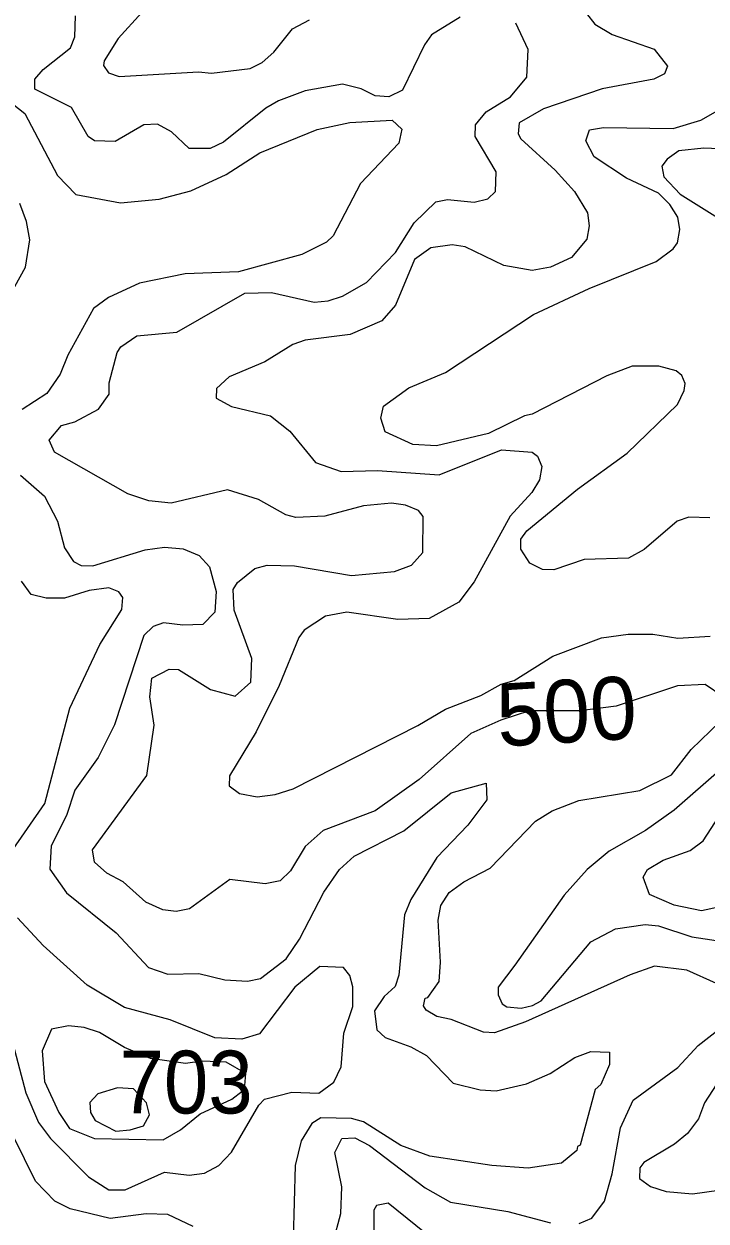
# Model space of a CAD drawing. Extents: x 763.2 to 816.8, y 7896.5 to 7952.7.
# Drawn here: x 799.523 to 801.261, y 7927.027 to 7930.078 of the extents above; entities that cross this region are included whole.
import ezdxf
from ezdxf.enums import TextEntityAlignment as Align

# ---------------------------------------------------------------- set-up
doc = ezdxf.new("R2010")
doc.units = 0
doc.header["$LTSCALE"] = 0.064
doc.layers.add('1', color=7, linetype='Continuous', lineweight=25)
doc.layers.add('2', color=7, linetype='Continuous', lineweight=13)
doc.layers.add('21', color=7, linetype='Continuous')
doc.layers.add('61', color=7, linetype='Continuous')

msp = doc.modelspace()

# ---------------------------------------------------------------- linework, layer by layer
at = {"layer": '1'}
for points in [[(800.6346, 7930.0953), (800.5615, 7930.0498), (800.5435, 7930.0244), (800.4875, 7929.9085), (800.4524, 7929.8915), (800.4177, 7929.8946), (800.3823, 7929.9125), (800.334, 7929.924), (800.239, 7929.907), (800.1711, 7929.8817), (800.139, 7929.8626), (800.0313, 7929.7767), (799.9975, 7929.76), (799.9438, 7929.7601), (799.8985, 7929.8029), (799.863, 7929.8221), (799.828, 7929.8201), (799.7555, 7929.778), (799.7022, 7929.7798), (799.6864, 7929.7909), (799.6436, 7929.8651), (799.5508, 7929.911), (799.5504, 7929.9366), (799.572, 7929.9616), (799.6413, 7930.017), (799.6527, 7930.045), (799.6539, 7930.0983)], [(800.67, 7929.6236), (800.7049, 7929.6319), (800.7241, 7929.6506), (800.7261, 7929.7005), (800.6721, 7929.7909), (800.6732, 7929.8205), (800.7004, 7929.8538), (800.7625, 7929.8918), (800.8045, 7929.9424), (800.8077, 7930.0124), (800.7764, 7930.0796)], [(800.3958, 7929.4187), (800.4695, 7929.4953), (800.5172, 7929.5708), (800.5726, 7929.6244), (800.6018, 7929.6299), (800.67, 7929.6236)], [(801.3036, 7928.3633), (801.2582, 7928.3939), (801.1877, 7928.3904), (801.0316, 7928.3392), (800.9391, 7928.3274), (800.8107, 7928.3273), (800.7377, 7928.3032), (800.661, 7928.2689), (800.5299, 7928.1524), (800.4178, 7928.0718), (800.2849, 7928.0222), (800.2395, 7927.9815), (800.2015, 7927.9193), (800.1752, 7927.8935), (800.1375, 7927.8864), (800.0472, 7927.8976), (799.9444, 7927.8222), (799.9107, 7927.8158), (799.8763, 7927.8203), (799.8332, 7927.8395), (799.7758, 7927.8911), (799.7343, 7927.9131), (799.7028, 7927.9417), (799.6973, 7927.9725), (799.836, 7928.162), (799.8547, 7928.2906), (799.8434, 7928.3629), (799.8485, 7928.4103), (799.8928, 7928.4329), (799.9167, 7928.432), (799.9979, 7928.3811), (800.0611, 7928.3647), (800.1007, 7928.4001), (800.103, 7928.4607), (800.0586, 7928.5839), (800.0554, 7928.6359), (800.067, 7928.6537), (800.1111, 7928.6896), (800.1425, 7928.6982), (800.2124, 7928.6966), (800.357, 7928.6719), (800.4669, 7928.6821), (800.5105, 7928.6985), (800.5395, 7928.7309), (800.5402, 7928.8221), (800.5279, 7928.838), (800.4951, 7928.8511), (800.4596, 7928.8559), (800.3881, 7928.8495), (800.2894, 7928.8233), (800.2158, 7928.8197), (800.1901, 7928.8265), (800.1204, 7928.866), (800.0417, 7928.8904), (799.8976, 7928.8561), (799.8411, 7928.8621), (799.7876, 7928.8798), (799.6002, 7928.9864), (799.5868, 7929.0167), (799.6185, 7929.0546), (799.6527, 7929.0636), (799.7128, 7929.0956), (799.7396, 7929.1345), (799.7402, 7929.1633), (799.7602, 7929.2401), (799.7696, 7929.2551), (799.8102, 7929.2827), (799.9122, 7929.2921), (800.0857, 7929.3917), (800.1533, 7929.3934), (800.2624, 7929.3688), (800.2979, 7929.3719), (800.3347, 7929.3835), (800.3958, 7929.4187)], [(800.6115, 7927.5408), (800.5748, 7927.5479), (800.5475, 7927.5638), (800.5407, 7927.5751), (800.5451, 7927.5945), (800.5522, 7927.5965), (800.5811, 7927.6374), (800.5844, 7927.6866), (800.5781, 7927.7934), (800.5849, 7927.831), (800.6066, 7927.8637), (800.6437, 7927.891), (800.711, 7927.9258), (800.8262, 7928.0456), (800.8688, 7928.072), (800.937, 7928.0984), (801.0924, 7928.1236), (801.1729, 7928.1643), (801.2227, 7928.2287), (801.297, 7928.2999)], [(801.1291, 7927.6759), (801.067, 7927.6542), (800.8008, 7927.5343), (800.7219, 7927.5067), (800.6938, 7927.5083), (800.6115, 7927.5408)], [(801.2873, 7927.6319), (801.2116, 7927.6662), (801.1291, 7927.6759)], [(800.9378, 7927.0209), (800.9695, 7927.034), (801.0016, 7927.0771), (801.0216, 7927.1467), (801.043, 7927.2644), (801.0752, 7927.335), (801.1892, 7927.418), (801.2403, 7927.4738), (801.3028, 7927.5222)], [(800.3103, 7926.9725), (800.3298, 7927.0456), (800.333, 7927.1141), (800.3152, 7927.2014), (800.3326, 7927.2375), (800.3657, 7927.2392), (800.4031, 7927.2194), (800.5452, 7927.1113), (800.6097, 7927.075), (800.7555, 7927.0514), (800.8647, 7927.0218)]]:
    msp.add_lwpolyline(points, dxfattribs=at)
at = {"layer": '2'}
for points in [[(799.8235, 7930.1072), (799.7625, 7930.0404), (799.7269, 7929.9833), (799.7253, 7929.9719), (799.7378, 7929.9527), (799.7656, 7929.9441), (799.9673, 7929.9553), (800.0009, 7929.9522), (800.0987, 7929.964), (800.1298, 7929.9792), (800.1594, 7930.0054), (800.2067, 7930.0654), (800.2503, 7930.0882)], [(800.9562, 7930.104), (800.9772, 7930.077), (801.0218, 7930.0508), (801.1285, 7930.0137), (801.1626, 7929.9702), (801.1546, 7929.9505), (801.1279, 7929.9373), (800.9962, 7929.9126), (800.8469, 7929.8614), (800.7847, 7929.8259), (800.7818, 7929.7974), (800.7884, 7929.7846), (800.8761, 7929.7049), (800.9253, 7929.6508), (800.9589, 7929.5961), (800.9625, 7929.5633), (800.9573, 7929.5293), (800.9181, 7929.4821), (800.8646, 7929.4577), (800.8177, 7929.4497)], [(799.4766, 7929.8878), (799.5253, 7929.8494), (799.6081, 7929.6915), (799.6552, 7929.6431), (799.7687, 7929.6218), (799.8674, 7929.6315), (799.9483, 7929.652), (800.0383, 7929.6938), (800.124, 7929.7489), (800.2701, 7929.8084), (800.3532, 7929.8267), (800.4606, 7929.832), (800.4852, 7929.8095), (800.4776, 7929.7736), (800.38, 7929.6713), (800.3107, 7929.5376), (800.2937, 7929.5217), (800.2306, 7929.4903), (800.0695, 7929.4457), (799.9337, 7929.4409), (799.8168, 7929.4168), (799.7379, 7929.3808), (799.6998, 7929.3527), (799.6347, 7929.2339), (799.6148, 7929.1847), (799.5808, 7929.1359), (799.5184, 7929.0952)], [(801.2705, 7928.8188), (801.2168, 7928.821), (801.187, 7928.8104), (801.1034, 7928.7385), (801.0631, 7928.716), (800.9501, 7928.7129), (800.8731, 7928.6867), (800.8439, 7928.687), (800.8115, 7928.7035), (800.7884, 7928.739), (800.7886, 7928.7648), (800.804, 7928.7857), (800.9329, 7928.892), (801.0597, 7928.984), (801.1879, 7929.108), (801.2052, 7929.1438), (801.2072, 7929.1615), (801.1989, 7929.1816), (801.1848, 7929.1933), (801.1407, 7929.2057), (801.0722, 7929.2053), (801.0079, 7929.181), (800.8175, 7929.0834), (800.7983, 7929.0793), (800.7062, 7929.0335), (800.5741, 7929.0024), (800.5134, 7929.0061), (800.4427, 7929.0378), (800.4318, 7929.0729), (800.4392, 7929.1038), (800.5033, 7929.1501), (800.5971, 7929.1893), (800.8207, 7929.3371), (800.9626, 7929.4031), (801.1334, 7929.4723), (801.1773, 7929.5046), (801.188, 7929.5196), (801.1941, 7929.5541), (801.1892, 7929.5855), (801.1687, 7929.6175), (801.1392, 7929.6466), (801.0579, 7929.6848), (800.9754, 7929.7393), (800.9547, 7929.7801), (800.9639, 7929.8076), (800.9994, 7929.814), (801.1772, 7929.8109), (801.2477, 7929.8324), (801.2851, 7929.854)], [(801.3136, 7929.7584), (801.2551, 7929.7614), (801.1915, 7929.7539), (801.1614, 7929.7333), (801.1485, 7929.7155), (801.1532, 7929.6884), (801.1948, 7929.6442), (801.3104, 7929.5716)], [(799.4997, 7929.4089), (799.5263, 7929.4581), (799.5375, 7929.5271), (799.529, 7929.5739), (799.5121, 7929.6198)], [(800.8177, 7929.4497), (800.7457, 7929.4624), (800.647, 7929.5099), (800.6135, 7929.5147), (800.5592, 7929.5069), (800.518, 7929.4776)], [(800.518, 7929.4776), (800.4694, 7929.3611), (800.4343, 7929.3208), (800.3539, 7929.2865), (800.2395, 7929.2716), (800.2079, 7929.2606), (800.1363, 7929.2168), (800.0456, 7929.178), (800.0136, 7929.1483), (800.0128, 7929.1243), (800.0516, 7929.1026), (800.1513, 7929.079), (800.2, 7929.0399), (800.2653, 7928.96), (800.3308, 7928.9367), (800.4235, 7928.9397), (800.5808, 7928.9283), (800.7397, 7928.9923), (800.8175, 7928.9864), (800.8316, 7928.9765), (800.8425, 7928.9499), (800.8361, 7928.9158), (800.817, 7928.8835), (800.7613, 7928.8234), (800.6703, 7928.656), (800.631, 7928.6036), (800.5552, 7928.5621), (800.4755, 7928.5602), (800.3453, 7928.5781), (800.2915, 7928.568), (800.2369, 7928.533), (800.2233, 7928.514), (800.1729, 7928.3913), (800.1141, 7928.2736), (800.0465, 7928.1612), (800.0456, 7928.1355), (800.0716, 7928.1162), (800.1172, 7928.1082), (800.1628, 7928.1138), (800.209, 7928.1281), (800.5266, 7928.2897), (800.5968, 7928.3314), (800.687, 7928.3665), (800.7385, 7928.3954), (800.7719, 7928.4041), (800.87, 7928.466), (800.9943, 7928.5131), (801.0622, 7928.5224), (801.125, 7928.5222), (801.1887, 7928.5125), (801.2709, 7928.5174)], [(799.5142, 7928.9274), (799.5747, 7928.8744), (799.6081, 7928.8105), (799.6257, 7928.7421), (799.6492, 7928.7073), (799.6685, 7928.6972), (799.698, 7928.6963)], [(799.698, 7928.6963), (799.8312, 7928.7374), (799.8811, 7928.7441), (799.9283, 7928.7397), (799.9693, 7928.723), (799.9955, 7928.6939)], [(799.9955, 7928.6939), (800.0122, 7928.6313), (800.0087, 7928.5789), (799.9784, 7928.5474), (799.9279, 7928.5454), (799.8781, 7928.5516), (799.8521, 7928.5422), (799.828, 7928.5189), (799.7532, 7928.2913), (799.7114, 7928.2079), (799.6521, 7928.125), (799.6312, 7928.0606), (799.5919, 7927.9826), (799.5887, 7927.9234), (799.6314, 7927.8634), (799.7577, 7927.7614), (799.8402, 7927.6726), (799.8891, 7927.6561), (799.9685, 7927.6578), (800.0343, 7927.6417), (800.0924, 7927.6377), (800.1253, 7927.645), (800.1908, 7927.6946), (800.2246, 7927.745), (800.2872, 7927.8649), (800.3271, 7927.9227), (800.3638, 7927.9564), (800.4908, 7928.0211), (800.6109, 7928.1179), (800.7001, 7928.1426), (800.7018, 7928.1001), (800.6535, 7928.0359), (800.5747, 7927.9536), (800.5087, 7927.8462), (800.4927, 7927.8074), (800.4779, 7927.6536), (800.4682, 7927.6249), (800.4404, 7927.599), (800.4156, 7927.5628), (800.4219, 7927.5143), (800.443, 7927.4941), (800.5089, 7927.4705), (800.5484, 7927.449), (800.6165, 7927.3783), (800.6854, 7927.3612), (800.7259, 7927.3588), (800.8035, 7927.3764), (800.8633, 7927.4028), (800.9261, 7927.4432), (800.9675, 7927.4587), (801.0146, 7927.4569), (801.0149, 7927.4255), (800.9928, 7927.3749), (800.9786, 7927.3622), (800.9397, 7927.2199), (800.9333, 7927.2171), (800.9319, 7927.2067), (800.8921, 7927.1745), (800.8073, 7927.1616), (800.7146, 7927.1683), (800.5565, 7927.1925), (800.4827, 7927.2191), (800.3879, 7927.2794), (800.3571, 7927.2882), (800.2791, 7927.2895), (800.2566, 7927.2752), (800.2291, 7927.2308), (800.2135, 7927.1687), (800.2065, 7926.8878)], [(799.4878, 7927.9638), (799.5756, 7928.0908), (799.6399, 7928.3339), (799.7159, 7928.4957), (799.7719, 7928.5851), (799.7743, 7928.616), (799.7647, 7928.6304), (799.7391, 7928.6405), (799.6887, 7928.634), (799.6263, 7928.6145), (799.5789, 7928.6144), (799.5407, 7928.6234), (799.5165, 7928.6577)], [(801.3012, 7928.1804), (801.1795, 7928.0737), (801.1065, 7928.0224), (801.0139, 7927.9693), (800.9577, 7927.9224), (800.8989, 7927.8573), (800.7731, 7927.6787), (800.7311, 7927.6228), (800.7311, 7927.603), (800.7413, 7927.5805), (800.7533, 7927.5727), (800.7897, 7927.5695), (800.8188, 7927.5758), (800.8403, 7927.5882), (800.9674, 7927.7383), (801.0297, 7927.7716), (801.1057, 7927.7826), (801.1392, 7927.7794), (801.2245, 7927.7511), (801.3208, 7927.7368)], [(801.1793, 7927.8315), (801.1166, 7927.8593), (801.1006, 7927.9031), (801.1112, 7927.9227), (801.1511, 7927.9462), (801.2199, 7927.9715), (801.2537, 7927.9954), (801.3143, 7928.0901)], [(801.5884, 7927.9222), (801.528, 7927.9256), (801.4287, 7927.8891), (801.3358, 7927.8364), (801.249, 7927.8177), (801.1793, 7927.8315)], [(800.338, 7927.5056), (800.3607, 7927.5734), (800.3611, 7927.6235), (800.3528, 7927.6522), (800.3372, 7927.6727), (800.277, 7927.6755), (800.2133, 7927.6232), (800.1226, 7927.5042), (800.0777, 7927.4903), (800.0094, 7927.4936), (799.895, 7927.5393), (799.7787, 7927.571), (799.684, 7927.6283), (799.5717, 7927.7291), (799.5059, 7927.7996)], [(799.4866, 7927.5083), (799.5272, 7927.3537), (799.5595, 7927.2777), (799.5904, 7927.2369), (799.6874, 7927.1395), (799.7392, 7927.1061), (799.7802, 7927.106), (799.8805, 7927.1514), (799.944, 7927.1434), (799.983, 7927.1484), (800.0192, 7927.1682), (800.0513, 7927.2021), (800.1211, 7927.3217), (800.1357, 7927.3371), (800.2053, 7927.3553), (800.2738, 7927.3525), (800.3121, 7927.3806), (800.3314, 7927.4196), (800.338, 7927.5056)], [(801.3068, 7927.4052), (801.2571, 7927.3281), (801.2411, 7927.2869), (801.2136, 7927.2501), (801.18, 7927.2227), (801.1019, 7927.1758), (801.0924, 7927.1624), (801.0908, 7927.1348), (801.1188, 7927.1147), (801.1588, 7927.1019), (801.2264, 7927.0957), (801.2934, 7927.1056)], [(799.8896, 7927.0432), (799.8338, 7927.0447), (799.7427, 7927.0334), (799.6401, 7927.058), (799.6015, 7927.077), (799.5518, 7927.1282), (799.4964, 7927.2425)], [(800.5915, 7926.9586), (800.4504, 7927.0722), (800.4208, 7927.0662), (800.4139, 7927.0546), (800.4152, 7926.9075)], [(799.9539, 7927.0131), (799.8896, 7927.0432)]]:
    msp.add_lwpolyline(points, dxfattribs=at)
for points in [[(800.0785, 7927.3579), (800.0859, 7927.3722), (800.0881, 7927.4026), (800.0379, 7927.4318), (799.9765, 7927.4343), (799.9347, 7927.4279), (799.8451, 7927.4408), (799.7787, 7927.4692), (799.7155, 7927.5072), (799.676, 7927.5201), (799.6365, 7927.5246), (799.5933, 7927.5155), (799.5693, 7927.4604), (799.5748, 7927.3824), (799.6119, 7927.3034), (799.639, 7927.263), (799.7023, 7927.2375), (799.8778, 7927.2341), (799.9217, 7927.2595), (799.9714, 7927.3001), (800.052, 7927.3376)], [(799.8352, 7927.3279), (799.8019, 7927.3637), (799.7609, 7927.3661), (799.7109, 7927.3512), (799.6906, 7927.3286), (799.6922, 7927.3037), (799.7042, 7927.2833), (799.757, 7927.2557), (799.7935, 7927.2594), (799.8273, 7927.2693), (799.8429, 7927.2971)]]:
    msp.add_lwpolyline(points, close=True, dxfattribs=at)

# ---------------------------------------------------------------- texts
at = {"layer": '21', "width": 0.95}
msp.add_text('703', height=0.16, dxfattribs=at).set_placement((799.7663, 7927.3009))
at = {"layer": '61'}
msp.add_text('500', height=0.16, rotation=3.45, dxfattribs=at).set_placement((800.9101, 7928.2464), align=Align.CENTER)

doc.saveas('drawing.dxf')
